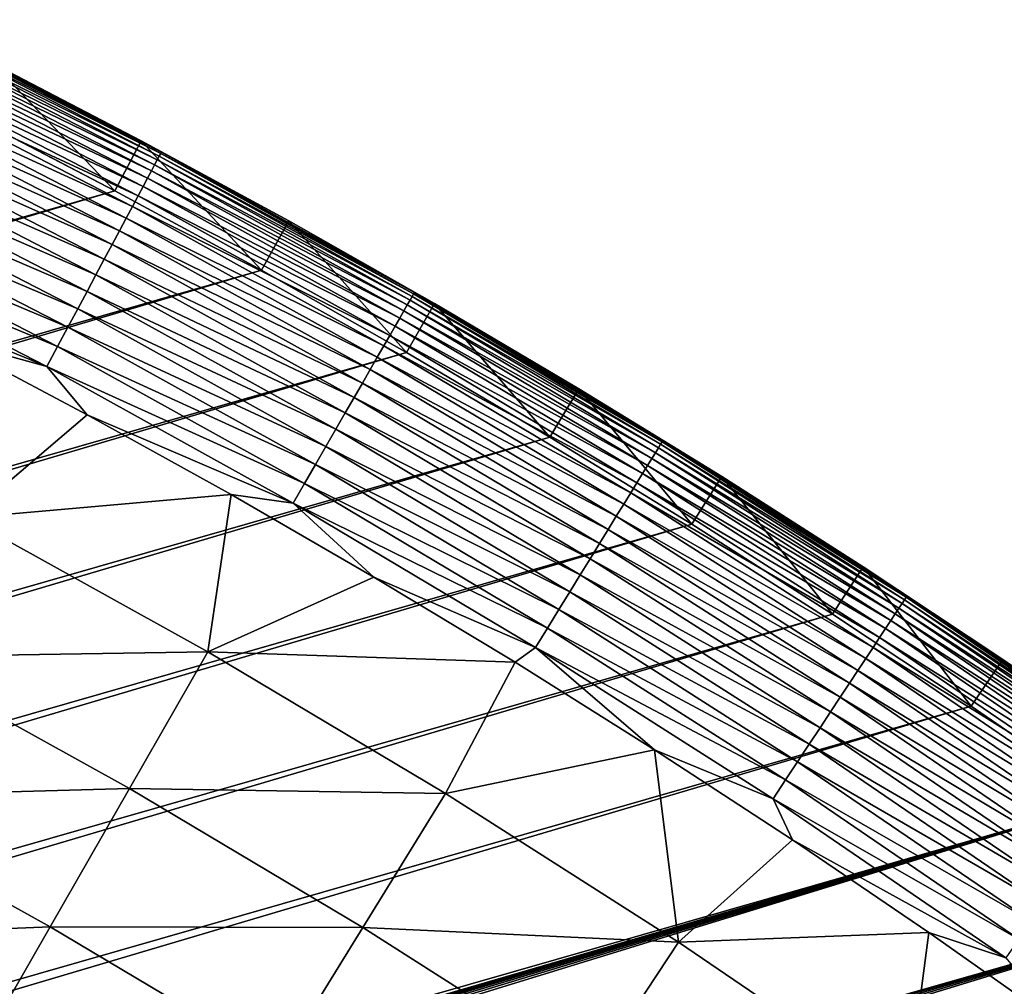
# Model space of a CAD drawing. Header units: millimetres. Extents: x -50 to 50, y -50 to 50.
# Tile 556 of 562: x 22.8 to 28, y 39.7 to 44.8. Entities that reach past the tile are written whole.
import ezdxf

# ---------------------------------------------------------------- set-up
doc = ezdxf.new("R2010")
doc.units = ezdxf.units.MM
doc.header["$LTSCALE"] = 65.185185
for name, color, linetype in [('36', 7, 'CONTINUOUS'), ('38', 7, 'CONTINUOUS'), ('39', 7, 'CONTINUOUS'), ('41', 7, 'CONTINUOUS'), ('43', 7, 'CONTINUOUS')]:
    doc.layers.add(name, color=color, linetype=linetype)

msp = doc.modelspace()

# ---------------------------------------------------------------- linework, layer by layer
at = {"layer": '36', "color": 15, "linetype": 'Continuous', "true_color": 0xaf503c}
for points in [[(22.3902, 43.1138, 0.23), (23.1649, 42.7025, 0.23), (22.5205, 42.1533, -0.4273), (22.3902, 43.1138, 0.23)], [(23.1649, 42.7025, 0.23), (23.932, 42.2772, 0.23), (22.5205, 42.1533, -0.4273), (23.1649, 42.7025, 0.23)], [(22.5205, 42.1533, -0.4273), (23.932, 42.2772, 0.23), (23.8078, 41.4397, -0.4273), (22.5205, 42.1533, -0.4273)], [(23.932, 42.2772, 0.23), (24.6914, 41.8382, 0.23), (23.8078, 41.4397, -0.4273), (23.932, 42.2772, 0.23)], [(22.5205, 42.1533, -0.4273), (23.8078, 41.4397, -0.4273), (22.1254, 41.4138, -1.106), (22.5205, 42.1533, -0.4273)], [(24.6914, 41.8382, 0.23), (25.4427, 41.3856, 0.23), (23.8078, 41.4397, -0.4273), (24.6914, 41.8382, 0.23)], [(22.1254, 41.4138, -1.106), (23.3901, 40.7127, -1.106), (21.7257, 40.6659, -1.7726), (22.1254, 41.4138, -1.106)], [(22.1254, 41.4138, -1.106), (23.8078, 41.4397, -0.4273), (23.3901, 40.7127, -1.106), (22.1254, 41.4138, -1.106)], [(23.8078, 41.4397, -0.4273), (25.0726, 40.6868, -0.4273), (23.3901, 40.7127, -1.106), (23.8078, 41.4397, -0.4273)], [(23.8078, 41.4397, -0.4273), (25.4427, 41.3856, 0.23), (25.0726, 40.6868, -0.4273), (23.8078, 41.4397, -0.4273)], [(25.4427, 41.3856, 0.23), (26.1857, 40.9194, 0.23), (25.0726, 40.6868, -0.4273), (25.4427, 41.3856, 0.23)], [(25.0726, 40.6868, -0.4273), (26.1857, 40.9194, 0.23), (26.3136, 39.8953, -0.4273), (25.0726, 40.6868, -0.4273)], [(26.1857, 40.9194, 0.23), (26.9201, 40.44, 0.23), (26.3136, 39.8953, -0.4273), (26.1857, 40.9194, 0.23)], [(21.7257, 40.6659, -1.7726), (23.3901, 40.7127, -1.106), (22.9676, 39.9774, -1.7726), (21.7257, 40.6659, -1.7726)], [(23.3901, 40.7127, -1.106), (24.6327, 39.9731, -1.106), (22.9676, 39.9774, -1.7726), (23.3901, 40.7127, -1.106)], [(23.3901, 40.7127, -1.106), (25.0726, 40.6868, -0.4273), (24.6327, 39.9731, -1.106), (23.3901, 40.7127, -1.106)], [(25.0726, 40.6868, -0.4273), (26.3136, 39.8953, -0.4273), (24.6327, 39.9731, -1.106), (25.0726, 40.6868, -0.4273)], [(21.7257, 40.6659, -1.7726), (22.9676, 39.9774, -1.7726), (21.3216, 39.9096, -2.4271), (21.7257, 40.6659, -1.7726)], [(26.9201, 40.44, 0.23), (27.6458, 39.9473, 0.23), (26.3136, 39.8953, -0.4273), (26.9201, 40.44, 0.23)], [(21.3216, 39.9096, -2.4271), (22.9676, 39.9774, -1.7726), (22.5404, 39.234, -2.4271), (21.3216, 39.9096, -2.4271)], [(22.9676, 39.9774, -1.7726), (24.1878, 39.2511, -1.7726), (22.5404, 39.234, -2.4271), (22.9676, 39.9774, -1.7726)], [(22.9676, 39.9774, -1.7726), (24.6327, 39.9731, -1.106), (24.1878, 39.2511, -1.7726), (22.9676, 39.9774, -1.7726)], [(24.6327, 39.9731, -1.106), (25.8519, 39.1954, -1.106), (24.1878, 39.2511, -1.7726), (24.6327, 39.9731, -1.106)], [(24.6327, 39.9731, -1.106), (26.3136, 39.8953, -0.4273), (25.8519, 39.1954, -1.106), (24.6327, 39.9731, -1.106)], [(26.3136, 39.8953, -0.4273), (27.6458, 39.9473, 0.23), (27.5296, 39.066, -0.4273), (26.3136, 39.8953, -0.4273)], [(27.6458, 39.9473, 0.23), (28.3624, 39.4416, 0.23), (27.5296, 39.066, -0.4273), (27.6458, 39.9473, 0.23)], [(26.3136, 39.8953, -0.4273), (27.5296, 39.066, -0.4273), (25.8519, 39.1954, -1.106), (26.3136, 39.8953, -0.4273)]]:
    msp.add_3dface(points, dxfattribs=at)
at = {"layer": '38', "color": 15, "linetype": 'Continuous', "true_color": 0xaf503c}
for points in [[(22.6616, 44.5709, 3.33), (23.4535, 44.1592, 4.2), (23.4535, 44.1592, 3.33), (22.6616, 44.5709, 3.33)], [(22.6616, 44.5709, 4.2), (23.4535, 44.1592, 4.2), (22.6616, 44.5709, 3.33), (22.6616, 44.5709, 4.2)], [(23.4535, 44.1592, 3.33), (24.2379, 43.7335, 4.2), (24.2379, 43.7335, 3.33), (23.4535, 44.1592, 3.33)], [(23.4535, 44.1592, 4.2), (24.2379, 43.7335, 4.2), (23.4535, 44.1592, 3.33), (23.4535, 44.1592, 4.2)], [(24.2379, 43.7335, 4.2), (25.0146, 43.2939, 4.2), (24.2379, 43.7335, 3.33), (24.2379, 43.7335, 4.2)], [(24.2379, 43.7335, 3.33), (25.0146, 43.2939, 4.2), (25.0146, 43.2939, 3.33), (24.2379, 43.7335, 3.33)], [(25.0146, 43.2939, 3.33), (25.7833, 42.8405, 4.2), (25.7833, 42.8405, 3.33), (25.0146, 43.2939, 3.33)], [(25.0146, 43.2939, 4.2), (25.7833, 42.8405, 4.2), (25.0146, 43.2939, 3.33), (25.0146, 43.2939, 4.2)], [(25.7833, 42.8405, 3.33), (26.5438, 42.3734, 4.2), (26.5438, 42.3734, 3.33), (25.7833, 42.8405, 3.33)], [(25.7833, 42.8405, 4.2), (26.5438, 42.3734, 4.2), (25.7833, 42.8405, 3.33), (25.7833, 42.8405, 4.2)], [(26.5438, 42.3734, 3.33), (27.2959, 41.8928, 4.2), (27.2959, 41.8928, 3.33), (26.5438, 42.3734, 3.33)], [(26.5438, 42.3734, 4.2), (27.2959, 41.8928, 4.2), (26.5438, 42.3734, 3.33), (26.5438, 42.3734, 4.2)], [(27.2959, 41.8928, 3.33), (28.0392, 41.3989, 4.2), (28.0392, 41.3989, 3.33), (27.2959, 41.8928, 3.33)], [(27.2959, 41.8928, 4.2), (28.0392, 41.3989, 4.2), (27.2959, 41.8928, 3.33), (27.2959, 41.8928, 4.2)], [(28.0392, 41.3989, 3.33), (28.7736, 40.8918, 4.2), (28.7736, 40.8918, 3.33), (28.0392, 41.3989, 3.33)], [(28.0392, 41.3989, 4.2), (28.7736, 40.8918, 4.2), (28.0392, 41.3989, 3.33), (28.0392, 41.3989, 4.2)]]:
    msp.add_3dface(points, dxfattribs=at)
at = {"layer": '39', "color": 15, "linetype": 'Continuous', "true_color": 0xaf503c}
for points in [[(23.3127, 43.8943, 4.5), (22.5256, 44.3035, 4.5), (-43.0342, 24.8696, 4.5), (23.3127, 43.8943, 4.5)], [(-43.4712, 24.0976, 4.5), (23.3127, 43.8943, 4.5), (-43.0342, 24.8696, 4.5), (-43.4712, 24.0976, 4.5)], [(24.0925, 43.4711, 4.5), (23.3127, 43.8943, 4.5), (-43.4712, 24.0976, 4.5), (24.0925, 43.4711, 4.5)], [(-43.8943, 23.3179, 4.5), (24.0925, 43.4711, 4.5), (-43.4712, 24.0976, 4.5), (-43.8943, 23.3179, 4.5)], [(24.8645, 43.0341, 4.5), (24.0925, 43.4711, 4.5), (-43.8943, 23.3179, 4.5), (24.8645, 43.0341, 4.5)], [(25.6286, 42.5834, 4.5), (24.8645, 43.0341, 4.5), (-44.3035, 22.5307, 4.5), (25.6286, 42.5834, 4.5)], [(-44.3035, 22.5307, 4.5), (24.8645, 43.0341, 4.5), (-43.8943, 23.3179, 4.5), (-44.3035, 22.5307, 4.5)], [(26.3846, 42.1192, 4.5), (25.6286, 42.5834, 4.5), (-44.6985, 21.7364, 4.5), (26.3846, 42.1192, 4.5)], [(-44.6985, 21.7364, 4.5), (25.6286, 42.5834, 4.5), (-44.3035, 22.5307, 4.5), (-44.6985, 21.7364, 4.5)], [(-45.0793, 20.9352, 4.5), (26.3846, 42.1192, 4.5), (-44.6985, 21.7364, 4.5), (-45.0793, 20.9352, 4.5)], [(27.1321, 41.6415, 4.5), (26.3846, 42.1192, 4.5), (-45.0793, 20.9352, 4.5), (27.1321, 41.6415, 4.5)], [(-45.4458, 20.1272, 4.5), (27.1321, 41.6415, 4.5), (-45.0793, 20.9352, 4.5), (-45.4458, 20.1272, 4.5)], [(27.871, 41.1505, 4.5), (27.1321, 41.6415, 4.5), (-45.4458, 20.1272, 4.5), (27.871, 41.1505, 4.5)], [(28.601, 40.6464, 4.5), (27.871, 41.1505, 4.5), (-45.7978, 19.313, 4.5), (28.601, 40.6464, 4.5)], [(-45.7978, 19.313, 4.5), (27.871, 41.1505, 4.5), (-45.4458, 20.1272, 4.5), (-45.7978, 19.313, 4.5)], [(28.601, 40.6464, 4.5), (-45.7978, 19.313, 4.5), (-8.8836, 29.7032, 4.5), (28.601, 40.6464, 4.5)], [(-8.21, 29.8963, 4.5), (28.601, 40.6464, 4.5), (-8.8836, 29.7032, 4.5), (-8.21, 29.8963, 4.5)], [(-7.5324, 30.0742, 4.5), (28.601, 40.6464, 4.5), (-8.21, 29.8963, 4.5), (-7.5324, 30.0742, 4.5)], [(-6.8508, 30.2367, 4.5), (28.601, 40.6464, 4.5), (-7.5324, 30.0742, 4.5), (-6.8508, 30.2367, 4.5)], [(-6.1658, 30.3837, 4.5), (28.601, 40.6464, 4.5), (-6.8508, 30.2367, 4.5), (-6.1658, 30.3837, 4.5)], [(-5.4776, 30.5152, 4.5), (28.601, 40.6464, 4.5), (-6.1658, 30.3837, 4.5), (-5.4776, 30.5152, 4.5)], [(-4.7867, 30.6312, 4.5), (28.601, 40.6464, 4.5), (-5.4776, 30.5152, 4.5), (-4.7867, 30.6312, 4.5)], [(-4.0933, 30.7315, 4.5), (28.601, 40.6464, 4.5), (-4.7867, 30.6312, 4.5), (-4.0933, 30.7315, 4.5)], [(-3.3977, 30.8161, 4.5), (28.601, 40.6464, 4.5), (-4.0933, 30.7315, 4.5), (-3.3977, 30.8161, 4.5)], [(29.3219, 40.1294, 4.5), (28.601, 40.6464, 4.5), (-3.3977, 30.8161, 4.5), (29.3219, 40.1294, 4.5)], [(-2.7006, 30.8849, 4.5), (29.3219, 40.1294, 4.5), (-3.3977, 30.8161, 4.5), (-2.7006, 30.8849, 4.5)], [(-2.0019, 30.938, 4.5), (29.3219, 40.1294, 4.5), (-2.7006, 30.8849, 4.5), (-2.0019, 30.938, 4.5)], [(-1.3023, 30.9753, 4.5), (29.3219, 40.1294, 4.5), (-2.0019, 30.938, 4.5), (-1.3023, 30.9753, 4.5)], [(-0.602, 30.9967, 4.5), (29.3219, 40.1294, 4.5), (-1.3023, 30.9753, 4.5), (-0.602, 30.9967, 4.5)], [(30.0334, 39.5996, 4.5), (29.3219, 40.1294, 4.5), (-0.602, 30.9967, 4.5), (30.0334, 39.5996, 4.5)]]:
    msp.add_3dface(points, dxfattribs=at)
at = {"layer": '41', "color": 15, "linetype": 'Continuous', "true_color": 0xaf503c}
for points in [[(23.5384, 44.0582, 2.6612), (22.1573, 44.7356, 2.496), (22.1705, 44.7623, 2.6612), (23.5384, 44.0582, 2.6612)], [(23.5492, 44.0783, 2.8275), (22.1705, 44.7623, 2.6612), (22.1807, 44.7827, 2.8275), (23.5492, 44.0783, 2.8275)], [(23.5384, 44.0582, 2.6612), (22.1705, 44.7623, 2.6612), (23.5492, 44.0783, 2.8275), (23.5384, 44.0582, 2.6612)], [(23.5566, 44.0923, 2.9946), (22.1807, 44.7827, 2.8275), (22.1877, 44.7969, 2.9946), (23.5566, 44.0923, 2.9946)], [(23.5492, 44.0783, 2.8275), (22.1807, 44.7827, 2.8275), (23.5566, 44.0923, 2.9946), (23.5492, 44.0783, 2.8275)], [(23.5608, 44.1001, 3.1623), (22.1877, 44.7969, 2.9946), (22.1916, 44.8048, 3.1623), (23.5608, 44.1001, 3.1623)], [(23.5566, 44.0923, 2.9946), (22.1877, 44.7969, 2.9946), (23.5608, 44.1001, 3.1623), (23.5566, 44.0923, 2.9946)], [(23.4535, 44.1592, 3.33), (23.5608, 44.1001, 3.1623), (22.1916, 44.8048, 3.1623), (23.4535, 44.1592, 3.33)], [(22.6616, 44.5709, 3.33), (23.4535, 44.1592, 3.33), (22.1916, 44.8048, 3.1623), (22.6616, 44.5709, 3.33)], [(23.5244, 44.0319, 2.496), (22.141, 44.7027, 2.3321), (22.1573, 44.7356, 2.496), (23.5244, 44.0319, 2.496)], [(23.5244, 44.0319, 2.496), (22.1573, 44.7356, 2.496), (23.5384, 44.0582, 2.6612), (23.5244, 44.0319, 2.496)], [(23.4866, 43.9612, 2.17), (22.0994, 44.6187, 2.0098), (22.1217, 44.6637, 2.17), (23.4866, 43.9612, 2.17)], [(23.5071, 43.9996, 2.3321), (22.1217, 44.6637, 2.17), (22.141, 44.7027, 2.3321), (23.5071, 43.9996, 2.3321)], [(23.4866, 43.9612, 2.17), (22.1217, 44.6637, 2.17), (23.5071, 43.9996, 2.3321), (23.4866, 43.9612, 2.17)], [(23.5071, 43.9996, 2.3321), (22.141, 44.7027, 2.3321), (23.5244, 44.0319, 2.496), (23.5071, 43.9996, 2.3321)], [(23.4629, 43.9169, 2.0098), (22.0741, 44.5676, 1.8519), (22.0994, 44.6187, 2.0098), (23.4629, 43.9169, 2.0098)], [(23.4629, 43.9169, 2.0098), (22.0994, 44.6187, 2.0098), (23.4866, 43.9612, 2.17), (23.4629, 43.9169, 2.0098)], [(23.436, 43.8667, 1.8519), (22.0459, 44.5107, 1.6965), (22.0741, 44.5676, 1.8519), (23.436, 43.8667, 1.8519)], [(23.436, 43.8667, 1.8519), (22.0741, 44.5676, 1.8519), (23.4629, 43.9169, 2.0098), (23.436, 43.8667, 1.8519)], [(23.4061, 43.8106, 1.6965), (22.0149, 44.448, 1.5439), (22.0459, 44.5107, 1.6965), (23.4061, 43.8106, 1.6965)], [(23.4061, 43.8106, 1.6965), (22.0459, 44.5107, 1.6965), (23.436, 43.8667, 1.8519), (23.4061, 43.8106, 1.6965)], [(23.3731, 43.7489, 1.5439), (21.981, 44.3796, 1.3943), (22.0149, 44.448, 1.5439), (23.3731, 43.7489, 1.5439)], [(23.3731, 43.7489, 1.5439), (22.0149, 44.448, 1.5439), (23.4061, 43.8106, 1.6965), (23.3731, 43.7489, 1.5439)], [(23.3372, 43.6816, 1.3943), (21.9444, 44.3057, 1.2481), (21.981, 44.3796, 1.3943), (23.3372, 43.6816, 1.3943)], [(23.3372, 43.6816, 1.3943), (21.981, 44.3796, 1.3943), (23.3731, 43.7489, 1.5439), (23.3372, 43.6816, 1.3943)], [(23.2983, 43.6088, 1.2481), (21.905, 44.2263, 1.1055), (21.9444, 44.3057, 1.2481), (23.2983, 43.6088, 1.2481)], [(23.2983, 43.6088, 1.2481), (21.9444, 44.3057, 1.2481), (23.3372, 43.6816, 1.3943), (23.2983, 43.6088, 1.2481)], [(23.2565, 43.5307, 1.1055), (21.8631, 44.1417, 0.9667), (21.905, 44.2263, 1.1055), (23.2565, 43.5307, 1.1055)], [(23.2565, 43.5307, 1.1055), (21.905, 44.2263, 1.1055), (23.2983, 43.6088, 1.2481), (23.2565, 43.5307, 1.1055)], [(23.212, 43.4474, 0.9667), (21.8186, 44.0519, 0.832), (21.8631, 44.1417, 0.9667), (23.212, 43.4474, 0.9667)], [(23.212, 43.4474, 0.9667), (21.8631, 44.1417, 0.9667), (23.2565, 43.5307, 1.1055), (23.212, 43.4474, 0.9667)], [(23.4535, 44.1592, 3.33), (24.2379, 43.7335, 3.33), (23.5608, 44.1001, 3.1623), (23.4535, 44.1592, 3.33)], [(24.9032, 43.3459, 2.9946), (23.5492, 44.0783, 2.8275), (23.5566, 44.0923, 2.9946), (24.9032, 43.3459, 2.9946)], [(24.9076, 43.3535, 3.1623), (23.5566, 44.0923, 2.9946), (23.5608, 44.1001, 3.1623), (24.9076, 43.3535, 3.1623)], [(24.9032, 43.3459, 2.9946), (23.5566, 44.0923, 2.9946), (24.9076, 43.3535, 3.1623), (24.9032, 43.3459, 2.9946)], [(24.2379, 43.7335, 3.33), (24.9076, 43.3535, 3.1623), (23.5608, 44.1001, 3.1623), (24.2379, 43.7335, 3.33)], [(23.1648, 43.359, 0.832), (21.7717, 43.9571, 0.7017), (21.8186, 44.0519, 0.832), (23.1648, 43.359, 0.832)], [(23.1648, 43.359, 0.832), (21.8186, 44.0519, 0.832), (23.212, 43.4474, 0.9667), (23.1648, 43.359, 0.832)], [(24.8691, 43.2866, 2.496), (23.5071, 43.9996, 2.3321), (23.5244, 44.0319, 2.496), (24.8691, 43.2866, 2.496)], [(24.8839, 43.3124, 2.6612), (23.5244, 44.0319, 2.496), (23.5384, 44.0582, 2.6612), (24.8839, 43.3124, 2.6612)], [(24.8691, 43.2866, 2.496), (23.5244, 44.0319, 2.496), (24.8839, 43.3124, 2.6612), (24.8691, 43.2866, 2.496)], [(24.8953, 43.3322, 2.8275), (23.5384, 44.0582, 2.6612), (23.5492, 44.0783, 2.8275), (24.8953, 43.3322, 2.8275)], [(24.8839, 43.3124, 2.6612), (23.5384, 44.0582, 2.6612), (24.8953, 43.3322, 2.8275), (24.8839, 43.3124, 2.6612)], [(24.8953, 43.3322, 2.8275), (23.5492, 44.0783, 2.8275), (24.9032, 43.3459, 2.9946), (24.8953, 43.3322, 2.8275)], [(24.8508, 43.2548, 2.3321), (23.4866, 43.9612, 2.17), (23.5071, 43.9996, 2.3321), (24.8508, 43.2548, 2.3321)], [(24.8508, 43.2548, 2.3321), (23.5071, 43.9996, 2.3321), (24.8691, 43.2866, 2.496), (24.8508, 43.2548, 2.3321)], [(23.1149, 43.2657, 0.7017), (21.7223, 43.8575, 0.5758), (21.7717, 43.9571, 0.7017), (23.1149, 43.2657, 0.7017)], [(23.1149, 43.2657, 0.7017), (21.7717, 43.9571, 0.7017), (23.1648, 43.359, 0.832), (23.1149, 43.2657, 0.7017)], [(24.8291, 43.217, 2.17), (23.4629, 43.9169, 2.0098), (23.4866, 43.9612, 2.17), (24.8291, 43.217, 2.17)], [(24.8291, 43.217, 2.17), (23.4866, 43.9612, 2.17), (24.8508, 43.2548, 2.3321), (24.8291, 43.217, 2.17)], [(24.8041, 43.1734, 2.0098), (23.436, 43.8667, 1.8519), (23.4629, 43.9169, 2.0098), (24.8041, 43.1734, 2.0098)], [(24.8041, 43.1734, 2.0098), (23.4629, 43.9169, 2.0098), (24.8291, 43.217, 2.17), (24.8041, 43.1734, 2.0098)], [(23.0626, 43.1677, 0.5758), (21.6707, 43.7533, 0.4548), (21.7223, 43.8575, 0.5758), (23.0626, 43.1677, 0.5758)], [(23.0626, 43.1677, 0.5758), (21.7223, 43.8575, 0.5758), (23.1149, 43.2657, 0.7017), (23.0626, 43.1677, 0.5758)], [(24.7757, 43.1241, 1.8519), (23.4061, 43.8106, 1.6965), (23.436, 43.8667, 1.8519), (24.7757, 43.1241, 1.8519)], [(24.7757, 43.1241, 1.8519), (23.436, 43.8667, 1.8519), (24.8041, 43.1734, 2.0098), (24.7757, 43.1241, 1.8519)], [(24.7441, 43.069, 1.6965), (23.3731, 43.7489, 1.5439), (23.4061, 43.8106, 1.6965), (24.7441, 43.069, 1.6965)], [(24.7441, 43.069, 1.6965), (23.4061, 43.8106, 1.6965), (24.7757, 43.1241, 1.8519), (24.7441, 43.069, 1.6965)], [(23.0077, 43.0651, 0.4548), (21.6169, 43.6446, 0.3387), (21.6707, 43.7533, 0.4548), (23.0077, 43.0651, 0.4548)], [(23.0077, 43.0651, 0.4548), (21.6707, 43.7533, 0.4548), (23.0626, 43.1677, 0.5758), (23.0077, 43.0651, 0.4548)], [(24.7092, 43.0083, 1.5439), (23.3372, 43.6816, 1.3943), (23.3731, 43.7489, 1.5439), (24.7092, 43.0083, 1.5439)], [(24.7092, 43.0083, 1.5439), (23.3731, 43.7489, 1.5439), (24.7441, 43.069, 1.6965), (24.7092, 43.0083, 1.5439)], [(24.2379, 43.7335, 3.33), (25.0146, 43.2939, 3.33), (24.9076, 43.3535, 3.1623), (24.2379, 43.7335, 3.33)], [(24.6712, 42.9421, 1.3943), (23.2983, 43.6088, 1.2481), (23.3372, 43.6816, 1.3943), (24.6712, 42.9421, 1.3943)], [(24.6712, 42.9421, 1.3943), (23.3372, 43.6816, 1.3943), (24.7092, 43.0083, 1.5439), (24.6712, 42.9421, 1.3943)], [(22.9506, 42.9581, 0.3387), (21.6082, 43.511, 0.23), (21.6169, 43.6446, 0.3387), (22.9506, 42.9581, 0.3387)], [(22.9506, 42.9581, 0.3387), (21.6169, 43.6446, 0.3387), (23.0077, 43.0651, 0.4548), (22.9506, 42.9581, 0.3387)], [(24.6301, 42.8706, 1.2481), (23.2565, 43.5307, 1.1055), (23.2983, 43.6088, 1.2481), (24.6301, 42.8706, 1.2481)], [(24.6301, 42.8706, 1.2481), (23.2983, 43.6088, 1.2481), (24.6712, 42.9421, 1.3943), (24.6301, 42.8706, 1.2481)], [(22.3902, 43.1138, 0.23), (21.6082, 43.511, 0.23), (22.9506, 42.9581, 0.3387), (22.3902, 43.1138, 0.23)], [(24.586, 42.7938, 1.1055), (23.212, 43.4474, 0.9667), (23.2565, 43.5307, 1.1055), (24.586, 42.7938, 1.1055)], [(24.586, 42.7938, 1.1055), (23.2565, 43.5307, 1.1055), (24.6301, 42.8706, 1.2481), (24.586, 42.7938, 1.1055)], [(24.5389, 42.7119, 0.9667), (23.1648, 43.359, 0.832), (23.212, 43.4474, 0.9667), (24.5389, 42.7119, 0.9667)], [(24.5389, 42.7119, 0.9667), (23.212, 43.4474, 0.9667), (24.586, 42.7938, 1.1055), (24.5389, 42.7119, 0.9667)], [(24.489, 42.625, 0.832), (23.1149, 43.2657, 0.7017), (23.1648, 43.359, 0.832), (24.489, 42.625, 0.832)], [(24.489, 42.625, 0.832), (23.1648, 43.359, 0.832), (24.5389, 42.7119, 0.9667), (24.489, 42.625, 0.832)], [(26.2261, 42.5584, 2.9946), (24.8953, 43.3322, 2.8275), (24.9032, 43.3459, 2.9946), (26.2261, 42.5584, 2.9946)], [(26.2308, 42.5658, 3.1623), (24.9032, 43.3459, 2.9946), (24.9076, 43.3535, 3.1623), (26.2308, 42.5658, 3.1623)], [(26.2261, 42.5584, 2.9946), (24.9032, 43.3459, 2.9946), (26.2308, 42.5658, 3.1623), (26.2261, 42.5584, 2.9946)], [(25.7833, 42.8405, 3.33), (26.2308, 42.5658, 3.1623), (24.9076, 43.3535, 3.1623), (25.7833, 42.8405, 3.33)], [(25.0146, 43.2939, 3.33), (25.7833, 42.8405, 3.33), (24.9076, 43.3535, 3.1623), (25.0146, 43.2939, 3.33)], [(26.2059, 42.5254, 2.6612), (24.8691, 43.2866, 2.496), (24.8839, 43.3124, 2.6612), (26.2059, 42.5254, 2.6612)], [(26.2178, 42.5449, 2.8275), (24.8839, 43.3124, 2.6612), (24.8953, 43.3322, 2.8275), (26.2178, 42.5449, 2.8275)], [(26.2059, 42.5254, 2.6612), (24.8839, 43.3124, 2.6612), (26.2178, 42.5449, 2.8275), (26.2059, 42.5254, 2.6612)], [(26.2178, 42.5449, 2.8275), (24.8953, 43.3322, 2.8275), (26.2261, 42.5584, 2.9946), (26.2178, 42.5449, 2.8275)], [(24.4363, 42.5333, 0.7017), (23.0626, 43.1677, 0.5758), (23.1149, 43.2657, 0.7017), (24.4363, 42.5333, 0.7017)], [(24.4363, 42.5333, 0.7017), (23.1149, 43.2657, 0.7017), (24.489, 42.625, 0.832), (24.4363, 42.5333, 0.7017)], [(26.171, 42.4689, 2.3321), (24.8291, 43.217, 2.17), (24.8508, 43.2548, 2.3321), (26.171, 42.4689, 2.3321)], [(26.1902, 42.5001, 2.496), (24.8508, 43.2548, 2.3321), (24.8691, 43.2866, 2.496), (26.1902, 42.5001, 2.496)], [(26.171, 42.4689, 2.3321), (24.8508, 43.2548, 2.3321), (26.1902, 42.5001, 2.496), (26.171, 42.4689, 2.3321)], [(26.1902, 42.5001, 2.496), (24.8691, 43.2866, 2.496), (26.2059, 42.5254, 2.6612), (26.1902, 42.5001, 2.496)], [(26.1482, 42.4318, 2.17), (24.8041, 43.1734, 2.0098), (24.8291, 43.217, 2.17), (26.1482, 42.4318, 2.17)], [(26.1482, 42.4318, 2.17), (24.8291, 43.217, 2.17), (26.171, 42.4689, 2.3321), (26.1482, 42.4318, 2.17)], [(24.3809, 42.4369, 0.5758), (23.0077, 43.0651, 0.4548), (23.0626, 43.1677, 0.5758), (24.3809, 42.4369, 0.5758)], [(24.3809, 42.4369, 0.5758), (23.0626, 43.1677, 0.5758), (24.4363, 42.5333, 0.7017), (24.3809, 42.4369, 0.5758)], [(26.1218, 42.389, 2.0098), (24.7757, 43.1241, 1.8519), (24.8041, 43.1734, 2.0098), (26.1218, 42.389, 2.0098)], [(26.1218, 42.389, 2.0098), (24.8041, 43.1734, 2.0098), (26.1482, 42.4318, 2.17), (26.1218, 42.389, 2.0098)], [(23.1649, 42.7025, 0.23), (22.3902, 43.1138, 0.23), (22.9506, 42.9581, 0.3387), (23.1649, 42.7025, 0.23)], [(26.0919, 42.3406, 1.8519), (24.7441, 43.069, 1.6965), (24.7757, 43.1241, 1.8519), (26.0919, 42.3406, 1.8519)], [(26.0919, 42.3406, 1.8519), (24.7757, 43.1241, 1.8519), (26.1218, 42.389, 2.0098), (26.0919, 42.3406, 1.8519)], [(24.3229, 42.3361, 0.4548), (22.9506, 42.9581, 0.3387), (23.0077, 43.0651, 0.4548), (24.3229, 42.3361, 0.4548)], [(24.3229, 42.3361, 0.4548), (23.0077, 43.0651, 0.4548), (24.3809, 42.4369, 0.5758), (24.3229, 42.3361, 0.4548)], [(26.0586, 42.2865, 1.6965), (24.7092, 43.0083, 1.5439), (24.7441, 43.069, 1.6965), (26.0586, 42.2865, 1.6965)], [(26.0586, 42.2865, 1.6965), (24.7441, 43.069, 1.6965), (26.0919, 42.3406, 1.8519), (26.0586, 42.2865, 1.6965)], [(26.0219, 42.2269, 1.5439), (24.6712, 42.9421, 1.3943), (24.7092, 43.0083, 1.5439), (26.0219, 42.2269, 1.5439)], [(26.0219, 42.2269, 1.5439), (24.7092, 43.0083, 1.5439), (26.0586, 42.2865, 1.6965), (26.0219, 42.2269, 1.5439)], [(24.2625, 42.2309, 0.3387), (22.9506, 42.9581, 0.3387), (24.3229, 42.3361, 0.4548), (24.2625, 42.2309, 0.3387)], [(24.2625, 42.2309, 0.3387), (23.1649, 42.7025, 0.23), (22.9506, 42.9581, 0.3387), (24.2625, 42.2309, 0.3387)], [(25.9818, 42.162, 1.3943), (24.6301, 42.8706, 1.2481), (24.6712, 42.9421, 1.3943), (25.9818, 42.162, 1.3943)], [(25.9818, 42.162, 1.3943), (24.6712, 42.9421, 1.3943), (26.0219, 42.2269, 1.5439), (25.9818, 42.162, 1.3943)], [(25.9385, 42.0917, 1.2481), (24.586, 42.7938, 1.1055), (24.6301, 42.8706, 1.2481), (25.9385, 42.0917, 1.2481)], [(25.9385, 42.0917, 1.2481), (24.6301, 42.8706, 1.2481), (25.9818, 42.162, 1.3943), (25.9385, 42.0917, 1.2481)], [(25.7833, 42.8405, 3.33), (26.5438, 42.3734, 3.33), (26.2308, 42.5658, 3.1623), (25.7833, 42.8405, 3.33)], [(25.8921, 42.0163, 1.1055), (24.5389, 42.7119, 0.9667), (24.586, 42.7938, 1.1055), (25.8921, 42.0163, 1.1055)], [(25.8921, 42.0163, 1.1055), (24.586, 42.7938, 1.1055), (25.9385, 42.0917, 1.2481), (25.8921, 42.0163, 1.1055)], [(23.932, 42.2772, 0.23), (23.1649, 42.7025, 0.23), (24.2625, 42.2309, 0.3387), (23.932, 42.2772, 0.23)], [(25.8425, 41.9359, 0.9667), (24.489, 42.625, 0.832), (24.5389, 42.7119, 0.9667), (25.8425, 41.9359, 0.9667)], [(25.8425, 41.9359, 0.9667), (24.5389, 42.7119, 0.9667), (25.8921, 42.0163, 1.1055), (25.8425, 41.9359, 0.9667)], [(25.7899, 41.8506, 0.832), (24.4363, 42.5333, 0.7017), (24.489, 42.625, 0.832), (25.7899, 41.8506, 0.832)], [(25.7899, 41.8506, 0.832), (24.489, 42.625, 0.832), (25.8425, 41.9359, 0.9667), (25.7899, 41.8506, 0.832)], [(27.5291, 41.7378, 3.1623), (26.2261, 42.5584, 2.9946), (26.2308, 42.5658, 3.1623), (27.5291, 41.7378, 3.1623)], [(27.2959, 41.8928, 3.33), (27.5291, 41.7378, 3.1623), (26.2308, 42.5658, 3.1623), (27.2959, 41.8928, 3.33)], [(26.5438, 42.3734, 3.33), (27.2959, 41.8928, 3.33), (26.2308, 42.5658, 3.1623), (26.5438, 42.3734, 3.33)], [(25.7344, 41.7605, 0.7017), (24.3809, 42.4369, 0.5758), (24.4363, 42.5333, 0.7017), (25.7344, 41.7605, 0.7017)], [(25.7344, 41.7605, 0.7017), (24.4363, 42.5333, 0.7017), (25.7899, 41.8506, 0.832), (25.7344, 41.7605, 0.7017)], [(27.5029, 41.6982, 2.6612), (26.1902, 42.5001, 2.496), (26.2059, 42.5254, 2.6612), (27.5029, 41.6982, 2.6612)], [(27.5155, 41.7172, 2.8275), (26.2059, 42.5254, 2.6612), (26.2178, 42.5449, 2.8275), (27.5155, 41.7172, 2.8275)], [(27.5029, 41.6982, 2.6612), (26.2059, 42.5254, 2.6612), (27.5155, 41.7172, 2.8275), (27.5029, 41.6982, 2.6612)], [(27.5242, 41.7305, 2.9946), (26.2178, 42.5449, 2.8275), (26.2261, 42.5584, 2.9946), (27.5242, 41.7305, 2.9946)], [(27.5155, 41.7172, 2.8275), (26.2178, 42.5449, 2.8275), (27.5242, 41.7305, 2.9946), (27.5155, 41.7172, 2.8275)], [(27.5242, 41.7305, 2.9946), (26.2261, 42.5584, 2.9946), (27.5291, 41.7378, 3.1623), (27.5242, 41.7305, 2.9946)], [(27.4663, 41.6427, 2.3321), (26.1482, 42.4318, 2.17), (26.171, 42.4689, 2.3321), (27.4663, 41.6427, 2.3321)], [(27.4865, 41.6733, 2.496), (26.171, 42.4689, 2.3321), (26.1902, 42.5001, 2.496), (27.4865, 41.6733, 2.496)], [(27.4663, 41.6427, 2.3321), (26.171, 42.4689, 2.3321), (27.4865, 41.6733, 2.496), (27.4663, 41.6427, 2.3321)], [(27.4865, 41.6733, 2.496), (26.1902, 42.5001, 2.496), (27.5029, 41.6982, 2.6612), (27.4865, 41.6733, 2.496)], [(25.6761, 41.6659, 0.5758), (24.3229, 42.3361, 0.4548), (24.3809, 42.4369, 0.5758), (25.6761, 41.6659, 0.5758)], [(25.6761, 41.6659, 0.5758), (24.3809, 42.4369, 0.5758), (25.7344, 41.7605, 0.7017), (25.6761, 41.6659, 0.5758)], [(27.4424, 41.6064, 2.17), (26.1218, 42.389, 2.0098), (26.1482, 42.4318, 2.17), (27.4424, 41.6064, 2.17)], [(27.4424, 41.6064, 2.17), (26.1482, 42.4318, 2.17), (27.4663, 41.6427, 2.3321), (27.4424, 41.6064, 2.17)], [(27.4147, 41.5644, 2.0098), (26.0919, 42.3406, 1.8519), (26.1218, 42.389, 2.0098), (27.4147, 41.5644, 2.0098)], [(27.4147, 41.5644, 2.0098), (26.1218, 42.389, 2.0098), (27.4424, 41.6064, 2.17), (27.4147, 41.5644, 2.0098)], [(25.6151, 41.5669, 0.4548), (24.2625, 42.2309, 0.3387), (24.3229, 42.3361, 0.4548), (25.6151, 41.5669, 0.4548)], [(25.6151, 41.5669, 0.4548), (24.3229, 42.3361, 0.4548), (25.6761, 41.6659, 0.5758), (25.6151, 41.5669, 0.4548)], [(27.3833, 41.5169, 1.8519), (26.0586, 42.2865, 1.6965), (26.0919, 42.3406, 1.8519), (27.3833, 41.5169, 1.8519)], [(27.3833, 41.5169, 1.8519), (26.0919, 42.3406, 1.8519), (27.4147, 41.5644, 2.0098), (27.3833, 41.5169, 1.8519)], [(24.6914, 41.8382, 0.23), (23.932, 42.2772, 0.23), (24.2625, 42.2309, 0.3387), (24.6914, 41.8382, 0.23)], [(27.3484, 41.4639, 1.6965), (26.0219, 42.2269, 1.5439), (26.0586, 42.2865, 1.6965), (27.3484, 41.4639, 1.6965)], [(27.3484, 41.4639, 1.6965), (26.0586, 42.2865, 1.6965), (27.3833, 41.5169, 1.8519), (27.3484, 41.4639, 1.6965)], [(25.5514, 41.4636, 0.3387), (24.2625, 42.2309, 0.3387), (25.6151, 41.5669, 0.4548), (25.5514, 41.4636, 0.3387)], [(25.5514, 41.4636, 0.3387), (24.6914, 41.8382, 0.23), (24.2625, 42.2309, 0.3387), (25.5514, 41.4636, 0.3387)], [(27.3098, 41.4055, 1.5439), (25.9818, 42.162, 1.3943), (26.0219, 42.2269, 1.5439), (27.3098, 41.4055, 1.5439)], [(27.3098, 41.4055, 1.5439), (26.0219, 42.2269, 1.5439), (27.3484, 41.4639, 1.6965), (27.3098, 41.4055, 1.5439)], [(27.2678, 41.3418, 1.3943), (25.9385, 42.0917, 1.2481), (25.9818, 42.162, 1.3943), (27.2678, 41.3418, 1.3943)], [(27.2678, 41.3418, 1.3943), (25.9818, 42.162, 1.3943), (27.3098, 41.4055, 1.5439), (27.2678, 41.3418, 1.3943)], [(27.2224, 41.2729, 1.2481), (25.8921, 42.0163, 1.1055), (25.9385, 42.0917, 1.2481), (27.2224, 41.2729, 1.2481)], [(27.2224, 41.2729, 1.2481), (25.9385, 42.0917, 1.2481), (27.2678, 41.3418, 1.3943), (27.2224, 41.2729, 1.2481)], [(27.1736, 41.199, 1.1055), (25.8425, 41.9359, 0.9667), (25.8921, 42.0163, 1.1055), (27.1736, 41.199, 1.1055)], [(27.1736, 41.199, 1.1055), (25.8921, 42.0163, 1.1055), (27.2224, 41.2729, 1.2481), (27.1736, 41.199, 1.1055)], [(27.1216, 41.1201, 0.9667), (25.7899, 41.8506, 0.832), (25.8425, 41.9359, 0.9667), (27.1216, 41.1201, 0.9667)], [(27.1216, 41.1201, 0.9667), (25.8425, 41.9359, 0.9667), (27.1736, 41.199, 1.1055), (27.1216, 41.1201, 0.9667)], [(27.2959, 41.8928, 3.33), (28.0392, 41.3989, 3.33), (27.5291, 41.7378, 3.1623), (27.2959, 41.8928, 3.33)], [(25.4427, 41.3856, 0.23), (24.6914, 41.8382, 0.23), (25.5514, 41.4636, 0.3387), (25.4427, 41.3856, 0.23)], [(27.0664, 41.0364, 0.832), (25.7344, 41.7605, 0.7017), (25.7899, 41.8506, 0.832), (27.0664, 41.0364, 0.832)], [(27.0664, 41.0364, 0.832), (25.7899, 41.8506, 0.832), (27.1216, 41.1201, 0.9667), (27.0664, 41.0364, 0.832)], [(27.0081, 40.9482, 0.7017), (25.6761, 41.6659, 0.5758), (25.7344, 41.7605, 0.7017), (27.0081, 40.9482, 0.7017)], [(27.0081, 40.9482, 0.7017), (25.7344, 41.7605, 0.7017), (27.0664, 41.0364, 0.832), (27.0081, 40.9482, 0.7017)], [(28.7962, 40.863, 2.9946), (27.5155, 41.7172, 2.8275), (27.5242, 41.7305, 2.9946), (28.7962, 40.863, 2.9946)], [(28.8012, 40.8702, 3.1623), (27.5242, 41.7305, 2.9946), (27.5291, 41.7378, 3.1623), (28.8012, 40.8702, 3.1623)], [(28.7962, 40.863, 2.9946), (27.5242, 41.7305, 2.9946), (28.8012, 40.8702, 3.1623), (28.7962, 40.863, 2.9946)], [(28.7736, 40.8918, 3.33), (28.8012, 40.8702, 3.1623), (27.5291, 41.7378, 3.1623), (28.7736, 40.8918, 3.33)], [(28.0392, 41.3989, 3.33), (28.7736, 40.8918, 3.33), (27.5291, 41.7378, 3.1623), (28.0392, 41.3989, 3.33)], [(28.7567, 40.807, 2.496), (27.4663, 41.6427, 2.3321), (27.4865, 41.6733, 2.496), (28.7567, 40.807, 2.496)], [(28.7739, 40.8314, 2.6612), (27.4865, 41.6733, 2.496), (27.5029, 41.6982, 2.6612), (28.7739, 40.8314, 2.6612)], [(28.7567, 40.807, 2.496), (27.4865, 41.6733, 2.496), (28.7739, 40.8314, 2.6612), (28.7567, 40.807, 2.496)], [(28.787, 40.85, 2.8275), (27.5029, 41.6982, 2.6612), (27.5155, 41.7172, 2.8275), (28.787, 40.85, 2.8275)], [(28.7739, 40.8314, 2.6612), (27.5029, 41.6982, 2.6612), (28.787, 40.85, 2.8275), (28.7739, 40.8314, 2.6612)], [(28.787, 40.85, 2.8275), (27.5155, 41.7172, 2.8275), (28.7962, 40.863, 2.9946), (28.787, 40.85, 2.8275)], [(26.9469, 40.8554, 0.5758), (25.6151, 41.5669, 0.4548), (25.6761, 41.6659, 0.5758), (26.9469, 40.8554, 0.5758)], [(26.9469, 40.8554, 0.5758), (25.6761, 41.6659, 0.5758), (27.0081, 40.9482, 0.7017), (26.9469, 40.8554, 0.5758)], [(28.7356, 40.7771, 2.3321), (27.4424, 41.6064, 2.17), (27.4663, 41.6427, 2.3321), (28.7356, 40.7771, 2.3321)], [(28.7356, 40.7771, 2.3321), (27.4663, 41.6427, 2.3321), (28.7567, 40.807, 2.496), (28.7356, 40.7771, 2.3321)], [(26.8829, 40.7583, 0.4548), (25.5514, 41.4636, 0.3387), (25.6151, 41.5669, 0.4548), (26.8829, 40.7583, 0.4548)], [(26.8829, 40.7583, 0.4548), (25.6151, 41.5669, 0.4548), (26.9469, 40.8554, 0.5758), (26.8829, 40.7583, 0.4548)], [(28.6816, 40.7004, 2.0098), (27.3833, 41.5169, 1.8519), (27.4147, 41.5644, 2.0098), (28.6816, 40.7004, 2.0098)], [(28.7105, 40.7415, 2.17), (27.4147, 41.5644, 2.0098), (27.4424, 41.6064, 2.17), (28.7105, 40.7415, 2.17)], [(28.6816, 40.7004, 2.0098), (27.4147, 41.5644, 2.0098), (28.7105, 40.7415, 2.17), (28.6816, 40.7004, 2.0098)], [(28.7105, 40.7415, 2.17), (27.4424, 41.6064, 2.17), (28.7356, 40.7771, 2.3321), (28.7105, 40.7415, 2.17)], [(28.6488, 40.6539, 1.8519), (27.3484, 41.4639, 1.6965), (27.3833, 41.5169, 1.8519), (28.6488, 40.6539, 1.8519)], [(28.6488, 40.6539, 1.8519), (27.3833, 41.5169, 1.8519), (28.6816, 40.7004, 2.0098), (28.6488, 40.6539, 1.8519)], [(26.1857, 40.9194, 0.23), (25.4427, 41.3856, 0.23), (25.5514, 41.4636, 0.3387), (26.1857, 40.9194, 0.23)], [(26.8161, 40.657, 0.3387), (25.5514, 41.4636, 0.3387), (26.8829, 40.7583, 0.4548), (26.8161, 40.657, 0.3387)], [(26.8161, 40.657, 0.3387), (26.1857, 40.9194, 0.23), (25.5514, 41.4636, 0.3387), (26.8161, 40.657, 0.3387)], [(28.6122, 40.6019, 1.6965), (27.3098, 41.4055, 1.5439), (27.3484, 41.4639, 1.6965), (28.6122, 40.6019, 1.6965)], [(28.6122, 40.6019, 1.6965), (27.3484, 41.4639, 1.6965), (28.6488, 40.6539, 1.8519), (28.6122, 40.6019, 1.6965)], [(28.5719, 40.5447, 1.5439), (27.2678, 41.3418, 1.3943), (27.3098, 41.4055, 1.5439), (28.5719, 40.5447, 1.5439)], [(28.5719, 40.5447, 1.5439), (27.3098, 41.4055, 1.5439), (28.6122, 40.6019, 1.6965), (28.5719, 40.5447, 1.5439)], [(28.5279, 40.4824, 1.3943), (27.2224, 41.2729, 1.2481), (27.2678, 41.3418, 1.3943), (28.5279, 40.4824, 1.3943)], [(28.5279, 40.4824, 1.3943), (27.2678, 41.3418, 1.3943), (28.5719, 40.5447, 1.5439), (28.5279, 40.4824, 1.3943)], [(28.4804, 40.4149, 1.2481), (27.1736, 41.199, 1.1055), (27.2224, 41.2729, 1.2481), (28.4804, 40.4149, 1.2481)], [(28.4804, 40.4149, 1.2481), (27.2224, 41.2729, 1.2481), (28.5279, 40.4824, 1.3943), (28.4804, 40.4149, 1.2481)], [(28.4293, 40.3425, 1.1055), (27.1216, 41.1201, 0.9667), (27.1736, 41.199, 1.1055), (28.4293, 40.3425, 1.1055)], [(28.4293, 40.3425, 1.1055), (27.1736, 41.199, 1.1055), (28.4804, 40.4149, 1.2481), (28.4293, 40.3425, 1.1055)], [(28.3749, 40.2653, 0.9667), (27.0664, 41.0364, 0.832), (27.1216, 41.1201, 0.9667), (28.3749, 40.2653, 0.9667)], [(28.3749, 40.2653, 0.9667), (27.1216, 41.1201, 0.9667), (28.4293, 40.3425, 1.1055), (28.3749, 40.2653, 0.9667)], [(28.3172, 40.1834, 0.832), (27.0081, 40.9482, 0.7017), (27.0664, 41.0364, 0.832), (28.3172, 40.1834, 0.832)], [(28.3172, 40.1834, 0.832), (27.0664, 41.0364, 0.832), (28.3749, 40.2653, 0.9667), (28.3172, 40.1834, 0.832)], [(28.2563, 40.0969, 0.7017), (26.9469, 40.8554, 0.5758), (27.0081, 40.9482, 0.7017), (28.2563, 40.0969, 0.7017)], [(28.2563, 40.0969, 0.7017), (27.0081, 40.9482, 0.7017), (28.3172, 40.1834, 0.832), (28.2563, 40.0969, 0.7017)], [(26.9201, 40.44, 0.23), (26.1857, 40.9194, 0.23), (26.8161, 40.657, 0.3387), (26.9201, 40.44, 0.23)], [(28.1922, 40.0061, 0.5758), (26.8829, 40.7583, 0.4548), (26.9469, 40.8554, 0.5758), (28.1922, 40.0061, 0.5758)], [(28.1922, 40.0061, 0.5758), (26.9469, 40.8554, 0.5758), (28.2563, 40.0969, 0.7017), (28.1922, 40.0061, 0.5758)], [(28.1252, 39.911, 0.4548), (26.8161, 40.657, 0.3387), (26.8829, 40.7583, 0.4548), (28.1252, 39.911, 0.4548)], [(28.1252, 39.911, 0.4548), (26.8829, 40.7583, 0.4548), (28.1922, 40.0061, 0.5758), (28.1252, 39.911, 0.4548)], [(28.0553, 39.8119, 0.3387), (26.8161, 40.657, 0.3387), (28.1252, 39.911, 0.4548), (28.0553, 39.8119, 0.3387)], [(28.0553, 39.8119, 0.3387), (26.9201, 40.44, 0.23), (26.8161, 40.657, 0.3387), (28.0553, 39.8119, 0.3387)], [(27.6458, 39.9473, 0.23), (26.9201, 40.44, 0.23), (28.0553, 39.8119, 0.3387), (27.6458, 39.9473, 0.23)], [(28.3624, 39.4416, 0.23), (27.6458, 39.9473, 0.23), (28.0553, 39.8119, 0.3387), (28.3624, 39.4416, 0.23)]]:
    msp.add_3dface(points, dxfattribs=at)
at = {"layer": '43', "color": 15, "linetype": 'Continuous', "true_color": 0xaf503c}
for points in [[(22.6616, 44.5709, 4.2), (22.5256, 44.3035, 4.5), (23.3127, 43.8943, 4.5), (22.6616, 44.5709, 4.2)], [(23.4535, 44.1592, 4.2), (22.6616, 44.5709, 4.2), (23.3127, 43.8943, 4.5), (23.4535, 44.1592, 4.2)], [(23.4535, 44.1592, 4.2), (23.3127, 43.8943, 4.5), (24.0925, 43.4711, 4.5), (23.4535, 44.1592, 4.2)], [(24.2379, 43.7335, 4.2), (23.4535, 44.1592, 4.2), (24.0925, 43.4711, 4.5), (24.2379, 43.7335, 4.2)], [(24.2379, 43.7335, 4.2), (24.0925, 43.4711, 4.5), (24.8645, 43.0341, 4.5), (24.2379, 43.7335, 4.2)], [(25.0146, 43.2939, 4.2), (24.2379, 43.7335, 4.2), (24.8645, 43.0341, 4.5), (25.0146, 43.2939, 4.2)], [(25.0146, 43.2939, 4.2), (24.8645, 43.0341, 4.5), (25.6286, 42.5834, 4.5), (25.0146, 43.2939, 4.2)], [(25.7833, 42.8405, 4.2), (25.0146, 43.2939, 4.2), (25.6286, 42.5834, 4.5), (25.7833, 42.8405, 4.2)], [(25.7833, 42.8405, 4.2), (25.6286, 42.5834, 4.5), (26.3846, 42.1192, 4.5), (25.7833, 42.8405, 4.2)], [(26.5438, 42.3734, 4.2), (25.7833, 42.8405, 4.2), (26.3846, 42.1192, 4.5), (26.5438, 42.3734, 4.2)], [(26.5438, 42.3734, 4.2), (26.3846, 42.1192, 4.5), (27.1321, 41.6415, 4.5), (26.5438, 42.3734, 4.2)], [(27.2959, 41.8928, 4.2), (26.5438, 42.3734, 4.2), (27.1321, 41.6415, 4.5), (27.2959, 41.8928, 4.2)], [(27.2959, 41.8928, 4.2), (27.1321, 41.6415, 4.5), (27.871, 41.1505, 4.5), (27.2959, 41.8928, 4.2)], [(28.0392, 41.3989, 4.2), (27.2959, 41.8928, 4.2), (27.871, 41.1505, 4.5), (28.0392, 41.3989, 4.2)], [(28.0392, 41.3989, 4.2), (27.871, 41.1505, 4.5), (28.601, 40.6464, 4.5), (28.0392, 41.3989, 4.2)], [(28.7736, 40.8918, 4.2), (28.0392, 41.3989, 4.2), (28.601, 40.6464, 4.5), (28.7736, 40.8918, 4.2)]]:
    msp.add_3dface(points, dxfattribs=at)

doc.saveas('drawing.dxf')
